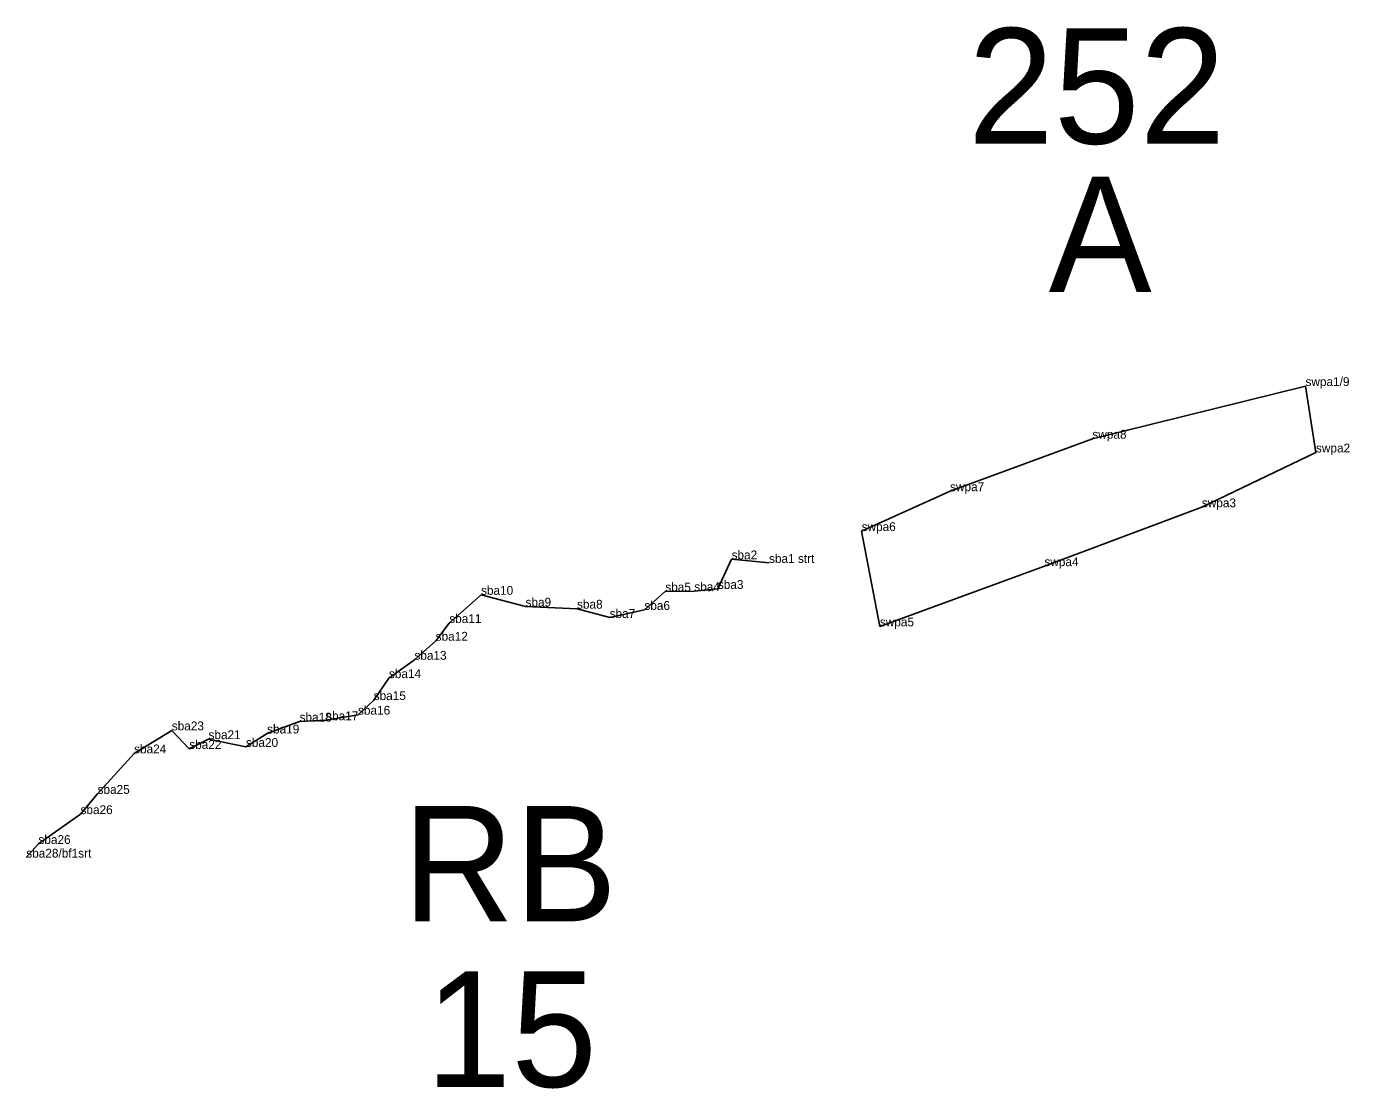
# Model space of a CAD drawing. Extents: x 2072529 to 2268812, y 436423 to 470008.
# Drawn here: x 2212483 to 2213233, y 440541 to 441142 of the extents above; entities that cross this region are included whole.
import ezdxf

# ---------------------------------------------------------------- set-up
doc = ezdxf.new("R2010")
doc.units = 0
for name, color, linetype in [('Old_Level_10', 7, 'Continuous'), ('Old_Level_20', 7, 'Continuous'), ('Old_Level_60', 7, 'Continuous'), ('Old_Level_62', 7, 'Continuous')]:
    doc.layers.add(name, color=color, linetype=linetype)

msp = doc.modelspace()

# ---------------------------------------------------------------- linework, layer by layer
at = {"layer": 'Old_Level_10'}
msp.add_lwpolyline([(2213207.668, 440938.671), (2213213.615, 440901.093), (2213148.993, 440870.071), (2213059.827, 440836.728), (2212966.674, 440802.639), (2212956.322, 440856.597), (2213006.421, 440879.17), (2213087.001, 440908.876)], close=True, dxfattribs=at)
msp.add_lwpolyline([(2212483.336, 440671.767), (2212490.216, 440679.468), (2212514.036, 440696.372), (2212523.701, 440707.851), (2212544.374, 440730.763), (2212565.717, 440743.793), (2212575.621, 440733.276), (2212586.507, 440738.799), (2212607.698, 440734.402), (2212619.702, 440742.026), (2212638.078, 440748.745), (2212653.125, 440749.486), (2212671.171, 440752.663), (2212680.06, 440760.921), (2212688.66, 440773.351), (2212703.114, 440783.75), (2212715.144, 440794.525), (2212722.825, 440804.548), (2212740.816, 440820.515), (2212766.022, 440813.823), (2212795.171, 440812.665), (2212813.675, 440807.737), (2212833.328, 440811.971), (2212845.18, 440822.433), (2212861.602, 440822.577), (2212874.931, 440823.844), (2212882.7, 440840.607), (2212903.909, 440838.553)], dxfattribs=at)
at = {"layer": 'Old_Level_20'}
for p, q in [((2213207.668, 440938.671), (2213207.668, 440938.671)), ((2213087.001, 440908.876), (2213087.001, 440908.876)), ((2213213.615, 440901.093), (2213213.615, 440901.093)), ((2213006.421, 440879.17), (2213006.421, 440879.17)), ((2213148.993, 440870.071), (2213148.993, 440870.071)), ((2212956.322, 440856.597), (2212956.322, 440856.597)), ((2212882.7, 440840.607), (2212882.7, 440840.607)), ((2212903.909, 440838.553), (2212903.909, 440838.553)), ((2213059.827, 440836.728), (2213059.827, 440836.728)), ((2212874.931, 440823.844), (2212874.931, 440823.844)), ((2212740.816, 440820.515), (2212740.816, 440820.515)), ((2212845.18, 440822.433), (2212845.18, 440822.433)), ((2212861.602, 440822.577), (2212861.602, 440822.577)), ((2212766.022, 440813.823), (2212766.022, 440813.823)), ((2212795.171, 440812.665), (2212795.171, 440812.665)), ((2212833.328, 440811.971), (2212833.328, 440811.971)), ((2212722.825, 440804.548), (2212722.825, 440804.548)), ((2212813.675, 440807.737), (2212813.675, 440807.737)), ((2212966.674, 440802.639), (2212966.674, 440802.639)), ((2212715.144, 440794.525), (2212715.144, 440794.525)), ((2212703.114, 440783.75), (2212703.114, 440783.75)), ((2212688.66, 440773.351), (2212688.66, 440773.351)), ((2212680.06, 440760.921), (2212680.06, 440760.921)), ((2212638.078, 440748.745), (2212638.078, 440748.745)), ((2212653.125, 440749.486), (2212653.125, 440749.486)), ((2212671.171, 440752.663), (2212671.171, 440752.663)), ((2212565.717, 440743.793), (2212565.717, 440743.793)), ((2212619.702, 440742.026), (2212619.702, 440742.026)), ((2212575.621, 440733.276), (2212575.621, 440733.276)), ((2212586.507, 440738.799), (2212586.507, 440738.799)), ((2212607.698, 440734.402), (2212607.698, 440734.402)), ((2212544.374, 440730.763), (2212544.374, 440730.763)), ((2212523.701, 440707.851), (2212523.701, 440707.851)), ((2212514.036, 440696.372), (2212514.036, 440696.372)), ((2212490.216, 440679.468), (2212490.216, 440679.468))]:
    msp.add_line(p, q, dxfattribs=at)

# ---------------------------------------------------------------- texts
at = {"layer": 'Old_Level_60'}
for s, p in [('swpa1/9', (2213207.668, 440938.671)), ('swpa8', (2213087.001, 440908.876)), ('swpa2', (2213213.615, 440901.093)), ('swpa7', (2213006.421, 440879.17)), ('swpa3', (2213148.993, 440870.071)), ('swpa6', (2212956.322, 440856.597)), ('sba2', (2212882.7, 440840.607)), ('sba1 strt', (2212903.909, 440838.553)), ('swpa4', (2213059.827, 440836.728)), ('sba10', (2212740.816, 440820.515)), ('sba5', (2212845.18, 440822.433)), ('sba4', (2212861.602, 440822.577)), ('sba3', (2212874.931, 440823.844)), ('sba9', (2212766.022, 440813.823)), ('sba8', (2212795.171, 440812.665)), ('sba6', (2212833.328, 440811.971)), ('sba11', (2212722.825, 440804.548)), ('sba7', (2212813.645, 440807.427)), ('swpa5', (2212966.674, 440802.639)), ('sba12', (2212715.144, 440794.525)), ('sba13', (2212703.114, 440783.75)), ('sba14', (2212688.66, 440773.351)), ('sba15', (2212680.06, 440760.921)), ('sba16', (2212671.171, 440752.663)), ('sba23', (2212565.717, 440743.793)), ('sba18', (2212638.078, 440748.745)), ('sba17', (2212653.125, 440749.486)), ('sba21', (2212586.507, 440738.799)), ('sba19', (2212619.702, 440742.026)), ('sba24', (2212544.374, 440730.763)), ('sba22', (2212575.621, 440733.276)), ('sba20', (2212607.698, 440734.402)), ('sba25', (2212523.701, 440707.851)), ('sba26', (2212514.036, 440696.372)), ('sba26', (2212490.216, 440679.468)), ('sba28/bf1srt', (2212483.336, 440671.767)), ('sba28/bf1srt', (2212483.336, 440671.767))]:
    msp.add_text(s, height=5, dxfattribs=at).set_placement(p)
at = {"layer": 'Old_Level_62'}
for s, p in [('252', (2213016.597, 441075.9)), ('A', (2213062.265, 440991.939)), ('RB', (2212696.502, 440635.645)), ('RB', (2212696.502, 440635.645)), ('15', (2212709.348, 440541.97))]:
    msp.add_text(s, height=65.34, dxfattribs=at).set_placement(p)

doc.saveas('drawing.dxf')
